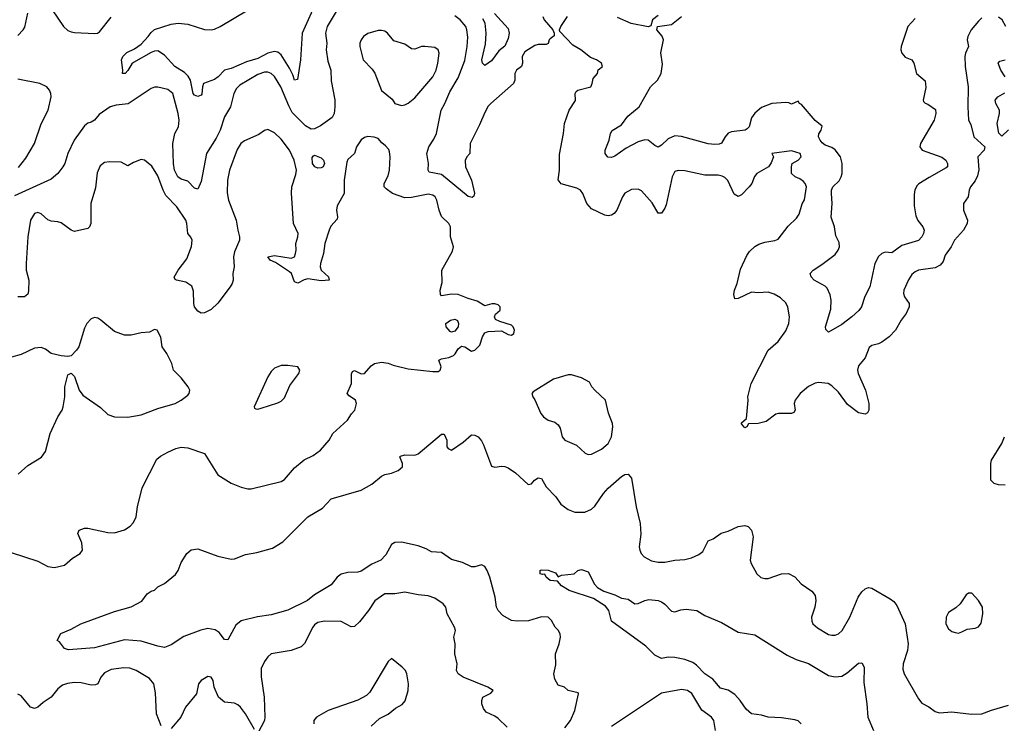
# Model space of a CAD drawing. Header units: inches. Extents: x 1384664 to 1536621, y 460766 to 646467.
# Tile 448 of 488: x 1471242 to 1477145, y 593573 to 597792. Entities that reach past the tile are written whole.
import ezdxf

# ---------------------------------------------------------------- set-up
doc = ezdxf.new("R2010")
doc.units = ezdxf.units.IN
doc.header["$MEASUREMENT"] = 0
doc.layers.add('B4579', color=7, linetype='Continuous')

msp = doc.modelspace()

# ---------------------------------------------------------------- linework, layer by layer
at = {"layer": 'B4579', "color": 5}
for points, elevation in [([(1473144.2, 597850), (1473085, 597750), (1473075.5, 597710), (1473082.8, 597650), (1473079.8, 597610), (1473090, 597542.8), (1473106.9, 597490), (1473110, 597424.7), (1473131.5, 597311.5), (1473131.3, 597270), (1473126.3, 597230), (1473114.7, 597205.3), (1473045.5, 597154.5), (1473010, 597138), (1472990, 597136.2), (1472954.4, 597154.4), (1472875.4, 597235.4), (1472854.5, 597274.4), (1472808.3, 597390), (1472770, 597450.8), (1472750, 597469.8), (1472730, 597476.7), (1472710, 597477.3), (1472670, 597463), (1472561.7, 597398.3), (1472541.6, 597378.4), (1472525, 597350), (1472506.5, 597270), (1472470, 597209.6), (1472443.1, 597130), (1472419.6, 597080.4), (1472362.2, 596990), (1472330, 596821.2), (1472310, 596776), (1472290, 596780.9), (1472250, 596822.7), (1472210, 596836.2), (1472190, 596849.6), (1472169.8, 596890), (1472163.7, 596930), (1472159.8, 597050), (1472171, 597109), (1472194, 597150), (1472198.3, 597190), (1472192.5, 597230), (1472159.3, 597350), (1472130, 597373), (1472070, 597387.4), (1472050, 597387.4), (1472030, 597379.8), (1471892.4, 597287.6), (1471820.3, 597279.7), (1471784, 597270), (1471717.7, 597222.3), (1471690, 597189.7), (1471670, 597176.3), (1471650, 597171.3), (1471630, 597155.4), (1471568.9, 597070), (1471530.2, 596990), (1471511.8, 596930), (1471501.1, 596910), (1471470.1, 596869.9), (1471430, 596836.4), (1471210, 596735.4)], 740), ([(1471230, 597696), (1471262.6, 597730), (1471272.2, 597747.8), (1471289.7, 597830)], 740), ([(1471435.5, 597850), (1471503.9, 597750), (1471530, 597727.5), (1471550, 597718), (1471570, 597715.2), (1471691.4, 597708.6), (1471708.9, 597711.1), (1471720.9, 597719.1), (1471790, 597807)], 740), ([(1473007.6, 597870), (1472934.8, 597710), (1472925.9, 597550), (1472906.4, 597433.6), (1472890, 597429.3), (1472880.3, 597460.3), (1472860.2, 597500.2), (1472810, 597581.2), (1472790, 597596.5), (1472770, 597601.1), (1472730, 597590.6), (1472670, 597559.9), (1472601.9, 597538.1), (1472510, 597499), (1472470, 597488.5), (1472432.2, 597450), (1472410, 597433.9), (1472344.7, 597410), (1472337.2, 597390), (1472334.2, 597345.8), (1472330, 597338.4), (1472310, 597331.2), (1472290, 597338.9), (1472281.5, 597350), (1472264.9, 597430), (1472252.2, 597452.2), (1472230, 597474.6), (1472171, 597511), (1472110, 597579.4), (1472070, 597604.2), (1472050, 597603.1), (1472030, 597594.6), (1471924.8, 597535.2), (1471913.9, 597526.1), (1471890, 597486.6), (1471873.4, 597470), (1471858, 597470), (1471860.9, 597490), (1471851.6, 597550), (1471860.5, 597570), (1471884.1, 597595.9), (1471930, 597617.3), (1471970, 597645.8), (1472012.2, 597690), (1472030, 597715.8), (1472050, 597732.7), (1472150, 597764), (1472191.1, 597771.1), (1472250, 597764.4), (1472350, 597732), (1472390, 597731), (1472410, 597735.2), (1472443.5, 597750), (1472611.2, 597850)], 720), ([(1474379, 597810), (1474386.7, 597790), (1474438.8, 597730), (1474446.8, 597710), (1474445.4, 597694.6), (1474422.5, 597677.5), (1474416, 597670), (1474410.6, 597649.4), (1474398, 597642), (1474350, 597643), (1474330, 597636.3), (1474270, 597598.3), (1474254.2, 597570), (1474255.5, 597530), (1474250.3, 597510), (1474221.3, 597490), (1474210.3, 597470), (1474210.3, 597430), (1474203.1, 597410), (1474066.2, 597290), (1474050, 597272.9), (1474030, 597235.4), (1473998.8, 597161.2), (1473942.6, 597050), (1473941.3, 596990), (1473921.7, 596970), (1473911.8, 596948.2), (1473914.2, 596910), (1473950.2, 596830), (1473968, 596752), (1473965.5, 596734.5), (1473955.3, 596724.7), (1473930, 596731.5), (1473770, 596862.6), (1473697.4, 596877.4), (1473689.8, 596889.8), (1473692.9, 596930), (1473682.4, 596990), (1473694, 597030), (1473724.3, 597075.7), (1473739.9, 597110), (1473769.2, 597250), (1473791.1, 597288.9), (1473820.2, 597359.8), (1473870, 597442.4), (1473910, 597547), (1473924.5, 597630), (1473927.6, 597687.6), (1473923.2, 597730), (1473916.1, 597750), (1473882.5, 597790), (1473850, 597815)], 740), ([(1474089.2, 597829.2), (1474170, 597739), (1474177, 597710), (1474170, 597678.4), (1474150, 597633), (1474114.8, 597605.2), (1474070, 597545.6), (1474030, 597516), (1474016, 597530), (1474013.3, 597550), (1474034.6, 597645.4), (1474039.2, 597710), (1474031.7, 597770), (1474017.9, 597797.8)], 720), ([(1475070, 597817), (1475034.8, 597790), (1475025.4, 597754.6), (1475010.6, 597749.4), (1474908.3, 597768.3), (1474825.6, 597805.6)], 720), ([(1477010, 597802.4), (1476990, 597783.6), (1476946.4, 597730), (1476926.4, 597690), (1476922, 597670), (1476930.4, 597630), (1476911.5, 597590), (1476907.5, 597570), (1476911.2, 597511.2), (1476928.9, 597390), (1476926, 597270), (1476930.8, 597190), (1476943.4, 597163.4), (1476963.1, 597090), (1477028.2, 597030), (1477023.8, 597010), (1476987, 596970), (1476991.7, 596891.7), (1476984.7, 596855.3), (1476970, 596826.3), (1476941.7, 596790), (1476933.4, 596770), (1476928.4, 596730), (1476901.1, 596690), (1476899.6, 596650), (1476924.9, 596590), (1476922.3, 596570), (1476900.3, 596530), (1476846.3, 596470), (1476826.7, 596430), (1476790, 596379.3), (1476777.7, 596342.3), (1476760.8, 596319.2), (1476730, 596303.4), (1476630, 596289.8), (1476610, 596280.8), (1476590, 596263.9), (1476570, 596232.4), (1476542.7, 596170), (1476541, 596150), (1476546.2, 596130), (1476573.8, 596090), (1476574.7, 596070), (1476556.5, 596030), (1476525.6, 595990), (1476493.1, 595930), (1476454, 595890), (1476410, 595858.1), (1476390, 595847.9), (1476350, 595837.8), (1476334.1, 595825.9), (1476310, 595763.7), (1476270, 595716.2), (1476265.2, 595690), (1476269.2, 595670), (1476313.2, 595570), (1476333.4, 595490), (1476332.6, 595450), (1476324.7, 595435.3), (1476310, 595426.6), (1476270, 595433.5), (1476204.4, 595484.4), (1476150, 595558.3), (1476110, 595596.2), (1476088, 595610), (1476030, 595615.4), (1476010, 595612), (1475970, 595592.9), (1475921.3, 595550), (1475890.2, 595509.8), (1475885.5, 595490), (1475891.6, 595450), (1475883.7, 595436.3), (1475870, 595429.8), (1475790.4, 595429.7), (1475774.2, 595425.8), (1475716.7, 595383.3), (1475669.7, 595369.7), (1475611.3, 595368.7), (1475602, 595350), (1475590, 595344), (1475570, 595368), (1475570, 595374), (1475599.3, 595400.7), (1475609.7, 595510), (1475608, 595530), (1475627.8, 595610), (1475730, 595810.4), (1475790, 595862.4), (1475834.5, 595925.5), (1475853.2, 595970), (1475857, 596010), (1475847.3, 596067.3), (1475834.5, 596094.5), (1475803.1, 596123.1), (1475765.6, 596145.6), (1475730, 596157.9), (1475670, 596154.5), (1475630, 596157.7), (1475550, 596119.7), (1475530, 596117.2), (1475523.5, 596143.5), (1475527, 596170), (1475543.9, 596210), (1475564.1, 596295.9), (1475601.4, 596378.6), (1475617.8, 596402.2), (1475648.9, 596431.1), (1475674.1, 596445.9), (1475710, 596457.6), (1475770, 596467.6), (1475790, 596476.5), (1475850, 596553.4), (1475898.3, 596601.7), (1475915.1, 596624.9), (1475932.9, 596687.1), (1475947.6, 596712.4), (1475959.7, 596790), (1475951.1, 596810), (1475940.7, 596820.7), (1475918.1, 596838.1), (1475892, 596850), (1475869, 596870), (1475868.7, 596910), (1475874, 596930), (1475910, 596948.4), (1475927.6, 596970), (1475920.5, 596990), (1475870, 597005), (1475750.8, 596990), (1475761, 596970), (1475746.4, 596933.6), (1475731.3, 596910), (1475660.4, 596870), (1475647.9, 596852.1), (1475631.3, 596810), (1475616.1, 596790), (1475570, 596741.6), (1475550, 596731.8), (1475526.3, 596746.3), (1475488, 596828), (1475470, 596846.3), (1475454.1, 596854.1), (1475430, 596859.1), (1475350, 596859.8), (1475230, 596884.7), (1475190, 596887.8), (1475170, 596880.7), (1475153.1, 596850), (1475118, 596682), (1475110, 596660.9), (1475090, 596632.3), (1475070, 596632.3), (1475034.5, 596694.5), (1474970, 596766), (1474950, 596776.3), (1474910, 596773.3), (1474870, 596751.5), (1474854.9, 596730), (1474821.1, 596650), (1474806.4, 596630), (1474790, 596619.1), (1474770, 596616), (1474750, 596619.8), (1474670, 596657.6), (1474641.4, 596690), (1474618, 596750), (1474603.6, 596770), (1474582.4, 596782.4), (1474488.1, 596808.1), (1474471.1, 596831.1), (1474477.2, 596890), (1474477.2, 596982.7), (1474501.3, 597110), (1474507.6, 597170), (1474537, 597250), (1474573.4, 597306.6), (1474572.3, 597350), (1474578, 597362), (1474588.7, 597370), (1474665.2, 597390), (1474674.5, 597410), (1474680.1, 597439.9), (1474705.2, 597470), (1474709.4, 597490.6), (1474735.3, 597510), (1474729.2, 597530), (1474699.3, 597550), (1474664.9, 597564.9), (1474606, 597610), (1474558, 597638), (1474480.7, 597720.7), (1474478, 597730), (1474486.6, 597750), (1474527, 597810)], 740), ([(1476610, 597799.6), (1476567.2, 597750), (1476526, 597630), (1476524.7, 597610), (1476530.2, 597590), (1476550, 597566.4), (1476590.1, 597550.1), (1476603.5, 597530), (1476619.1, 597470), (1476670, 597424.9), (1476675.2, 597384.8), (1476659.3, 597310), (1476661.3, 597301.3), (1476670, 597290.8), (1476685.5, 597285.5), (1476733.1, 597253.1), (1476734.7, 597230), (1476724.1, 597190), (1476643.2, 597050), (1476638.8, 597030), (1476652.4, 597010), (1476770, 596966.9), (1476793.8, 596950), (1476805.3, 596930), (1476804.2, 596910), (1476796.3, 596903.7), (1476693.8, 596846.2), (1476633.3, 596806.7), (1476622.7, 596797.3), (1476608.6, 596771.4), (1476604.1, 596744.1), (1476604.9, 596675.1), (1476615.3, 596615.3), (1476627.2, 596587.2), (1476657, 596550), (1476663.7, 596530), (1476659.6, 596510), (1476650, 596489.6), (1476630, 596466.9), (1476530, 596436.8), (1476470, 596393), (1476430, 596398), (1476410, 596389.6), (1476390, 596371.1), (1476369.5, 596330.5), (1476338, 596190), (1476308.1, 596131.9), (1476288.8, 596070), (1476271.9, 596048.1), (1476230.4, 596010), (1476170, 595964.2), (1476090, 595917.2), (1476074.5, 595934.5), (1476073.3, 595950), (1476104.1, 596055.9), (1476107.6, 596110), (1476101.4, 596141.4), (1476082.5, 596182.5), (1476070, 596194.6), (1476005.6, 596230), (1475986, 596250), (1475981.2, 596270), (1475998, 596290), (1476050, 596323.2), (1476130, 596384.1), (1476149.8, 596410), (1476156, 596430), (1476155.5, 596455.6), (1476135, 596495), (1476126, 596550), (1476107.7, 596607.7), (1476112.2, 596690), (1476107.9, 596750), (1476108.9, 596770), (1476117.2, 596790), (1476155, 596825), (1476167.8, 596850), (1476172, 596870), (1476172.1, 596930), (1476163.5, 596970), (1476130.6, 597010.6), (1476110, 597024.4), (1476070, 597039.1), (1476052.4, 597052.4), (1476040.9, 597070), (1476030.9, 597090), (1476033, 597107), (1476047.4, 597130), (1476052.6, 597152.6), (1476010, 597186.3), (1475930, 597282.5), (1475916.3, 597290), (1475910, 597302.7), (1475870, 597286), (1475853.6, 597293.6), (1475834.8, 597294.8), (1475750.5, 597289.5), (1475690, 597264.5), (1475649.1, 597230.9), (1475630, 597202.7), (1475614.6, 597150), (1475603.7, 597136.3), (1475590.8, 597129.2), (1475510, 597118.4), (1475489.3, 597110.7), (1475470.4, 597090), (1475449, 597051), (1475435, 597044.9), (1475410, 597043), (1475370, 597047.9), (1475210, 597092.2), (1475170, 597095.9), (1475130, 597077.7), (1475090, 597038.5), (1475070, 597028.2), (1475050, 597036.9), (1475010, 597068.7), (1474990, 597070.6), (1474950, 597058.4), (1474878, 597022), (1474810, 596973.5), (1474790, 596965.4), (1474768.2, 596968.2), (1474751.6, 596990), (1474752.8, 597010), (1474776, 597070), (1474784, 597110), (1474793, 597127), (1474850, 597161.8), (1474887.1, 597212.9), (1474956.3, 597270), (1475024.5, 597390), (1475066.6, 597430), (1475088.2, 597470), (1475094.9, 597525.1), (1475086.5, 597593.5), (1475101.3, 597670), (1475093.4, 597693.4), (1475062, 597730), (1475066, 597750), (1475150, 597762), (1475209.3, 597810)], 720), ([(1477153.2, 597750), (1477132, 597790), (1477110, 597807.3)], 740), ([(1477149.6, 597450), (1477124, 597490), (1477108.4, 597531.6), (1477117.6, 597542.4), (1477150, 597550.3)], 740), ([(1471234.3, 596905.7), (1471277.9, 596962.1), (1471329.9, 597050), (1471370, 597167.4), (1471413.2, 597250), (1471429.8, 597330), (1471428.7, 597350), (1471420.4, 597370), (1471404, 597390), (1471362.7, 597410), (1471230, 597434.4)], 740), ([(1477170, 597131.8), (1477130, 597092.7), (1477111.7, 597111.7), (1477101.3, 597170), (1477115.6, 597230), (1477116, 597250), (1477093.6, 597290), (1477089.5, 597310), (1477106, 597330), (1477147.2, 597352.8)], 740), ([(1471190, 594597.8), (1471350, 594544.2), (1471410, 594512.4), (1471450, 594506.4), (1471510, 594520.7), (1471558, 594562), (1471605.2, 594590), (1471617.6, 594610), (1471614.2, 594654.1), (1471589.6, 594710), (1471599, 594730), (1471630, 594742.4), (1471650, 594743.7), (1471770, 594716), (1471810, 594714.9), (1471870, 594732.2), (1471904.9, 594755.1), (1471923.3, 594776.7), (1471939.6, 594810), (1471948.2, 594870), (1471975.4, 594984.6), (1472064.2, 595155.8), (1472085, 595175), (1472130, 595199.3), (1472178.8, 595221.2), (1472210, 595228.9), (1472250, 595224.6), (1472350.5, 595190), (1472430, 595063), (1472510, 595013), (1472570, 594987.7), (1472610, 594978), (1472630, 594978), (1472810, 595022.4), (1472830, 595034.9), (1472890, 595103.8), (1472947.7, 595152.3), (1473001.3, 595178.7), (1473044.7, 595210), (1473096.9, 595270), (1473118.7, 595310), (1473207.6, 595390), (1473231.1, 595428.9), (1473251.5, 595450), (1473261.3, 595490), (1473255.6, 595510), (1473216.6, 595536.6), (1473205.1, 595550), (1473230.8, 595610), (1473232, 595668), (1473238, 595682), (1473250, 595687.3), (1473290, 595667.7), (1473310, 595670.8), (1473350, 595715.5), (1473369.3, 595730), (1473410, 595738.3), (1473450, 595732.7), (1473480.3, 595720.3), (1473570, 595697.4), (1473718.2, 595681.8), (1473750, 595682.6), (1473762, 595690), (1473769.6, 595710), (1473755.3, 595750), (1473770, 595758.8), (1473814.5, 595765.5), (1473842, 595778), (1473852.7, 595787.3), (1473870, 595818), (1473890, 595834.8), (1473910, 595830.8), (1473950, 595804.9), (1473970, 595810.7), (1474000.7, 595839.3), (1474016, 595890), (1474030, 595914.8), (1474050, 595922), (1474130, 595926), (1474170, 595903.8), (1474190, 595900.4), (1474203.7, 595910), (1474207.8, 595930), (1474200.5, 595950), (1474190, 595959.7), (1474121.2, 595981.2), (1474094.6, 595994.6), (1474088, 596010), (1474094.6, 596025.4), (1474122, 596050), (1474122, 596070), (1474110, 596082), (1474090, 596088.7), (1474071.6, 596088.4), (1474030, 596075.3), (1473984.5, 596104.5), (1473930, 596119.3), (1473870, 596143.7), (1473830, 596146.6), (1473770, 596135.3), (1473763.7, 596143.7), (1473762, 596170), (1473775.1, 596215.1), (1473773.2, 596290), (1473835.8, 596404.2), (1473842.9, 596430), (1473824.2, 596490), (1473825.6, 596550), (1473814.5, 596570), (1473771.1, 596611.1), (1473756.4, 596650), (1473742.2, 596710), (1473732.4, 596730), (1473719.3, 596739.3), (1473690, 596744.8), (1473590, 596724.8), (1473550, 596723.2), (1473476.4, 596750), (1473438, 596778), (1473427.8, 596790), (1473427.6, 596810), (1473450, 596854.8), (1473459.7, 596890), (1473463.5, 596970), (1473458.9, 596998.9), (1473454.3, 597014.3), (1473435.9, 597035.9), (1473412.5, 597052.5), (1473390, 597079), (1473366.8, 597086.8), (1473330, 597091.6), (1473310, 597085.1), (1473290, 597071.8), (1473260.4, 597030), (1473248.2, 596990), (1473210, 596953.6), (1473203.6, 596936.4), (1473187.5, 596830), (1473187.9, 596750), (1473144.5, 596675.6), (1473141.8, 596650), (1473147.9, 596610), (1473144.2, 596595.8), (1473107.2, 596552.8), (1473096.9, 596530), (1473072.2, 596450), (1473062.8, 596390), (1473044.9, 596330), (1473042.6, 596310), (1473049.1, 596289.1), (1473093.4, 596250), (1473098, 596230), (1473050, 596225.7), (1472970, 596238.5), (1472947.3, 596232.7), (1472910, 596211.8), (1472890, 596219.3), (1472871.1, 596270), (1472860.3, 596280.3), (1472775.4, 596335.4), (1472744, 596350), (1472728.7, 596370), (1472770, 596377.1), (1472870, 596362.4), (1472889.5, 596370.5), (1472896.3, 596390), (1472899.6, 596410), (1472897, 596450), (1472909.6, 596490), (1472910.8, 596510), (1472883.1, 596570), (1472870.9, 596750.9), (1472874.2, 596790), (1472897.3, 596862.7), (1472901, 596890), (1472887.2, 596950), (1472858.7, 597010), (1472810, 597074.8), (1472770, 597112.3), (1472730, 597133.3), (1472710, 597128), (1472676.5, 597103.5), (1472590, 597065.8), (1472566.7, 597050), (1472546.3, 597013.7), (1472500.2, 596890), (1472487, 596830), (1472486.4, 596753.6), (1472493.5, 596710), (1472540.6, 596590), (1472549.3, 596529.3), (1472560.5, 596490), (1472560.5, 596470), (1472530, 596399.3), (1472523.1, 596370), (1472528, 596310), (1472520.4, 596270), (1472521.3, 596230), (1472516.4, 596210), (1472503.6, 596190), (1472430, 596091.3), (1472390, 596053), (1472350, 596033), (1472330, 596032.6), (1472310, 596043.1), (1472290, 596069.6), (1472284.9, 596090), (1472284.5, 596164.5), (1472273.5, 596193.5), (1472237.3, 596217.3), (1472182, 596230), (1472174.2, 596234.2), (1472167.8, 596247.8), (1472191.1, 596290), (1472242.9, 596357.1), (1472272.3, 596432.3), (1472275.4, 596470), (1472268.3, 596488.3), (1472250.6, 596510.6), (1472244.6, 596570), (1472237.8, 596590), (1472184.9, 596670), (1472117.9, 596737.9), (1472101.2, 596770), (1472070, 596855.1), (1472033.6, 596913.6), (1471990, 596949.6), (1471970, 596953), (1471925, 596935), (1471890, 596915.1), (1471850, 596937), (1471779.7, 596939.7), (1471750, 596936.3), (1471724.5, 596915.6), (1471706, 596874), (1471696.6, 596783.4), (1471669.1, 596690), (1471668.9, 596570), (1471660.4, 596550), (1471650, 596539.6), (1471570, 596521.3), (1471550, 596529.7), (1471490, 596573.3), (1471470, 596579.7), (1471430, 596582.9), (1471411, 596591), (1471370, 596628.2), (1471350, 596635.8), (1471330, 596629.6), (1471307.5, 596590), (1471291.4, 596490), (1471280.3, 596330), (1471281.1, 596290), (1471296, 596230), (1471294.9, 596165.1), (1471290, 596145.2), (1471271, 596130), (1471230, 596129.6)], 760), ([(1471233.2, 595066.8), (1471290, 595118.7), (1471372, 595168), (1471396.6, 595203.4), (1471423.5, 595310), (1471469.7, 595410), (1471495.8, 595450), (1471502, 595470), (1471511.5, 595530), (1471512.3, 595590), (1471530, 595662), (1471550, 595671.3), (1471570, 595652), (1471598, 595570), (1471619.6, 595539.6), (1471727.1, 595467), (1471770, 595425.2), (1471810, 595410.2), (1471890, 595408.2), (1471970, 595422.3), (1472070, 595461.3), (1472173.2, 595490), (1472209.2, 595510), (1472250, 595541), (1472257.2, 595550), (1472260.9, 595570), (1472252.3, 595590), (1472210, 595644), (1472164, 595690), (1472154, 595730), (1472124, 595790), (1472095.3, 595830), (1472087.3, 595887.3), (1472066, 595930), (1472050, 595933.2), (1472021, 595919), (1471970, 595914.5), (1471910, 595899.5), (1471870, 595899.5), (1471810, 595922.7), (1471728.7, 595990), (1471710, 596001.2), (1471690, 596005.2), (1471670, 595997.2), (1471644, 595970), (1471630, 595942), (1471595.5, 595830), (1471583, 595810), (1471550, 595777), (1471530, 595771.6), (1471490, 595775.6), (1471430, 595789.6), (1471395.7, 595815.7), (1471370, 595826), (1471330, 595821.4), (1471250, 595784.2), (1471191.9, 595768.1)], 780), ([(1474510, 593545.2), (1474544.1, 593590), (1474570.6, 593650), (1474592.7, 593750), (1474590, 593755.3), (1474530, 593769), (1474508.9, 593788.9), (1474470, 593802), (1474450, 593838), (1474444.5, 593870), (1474456.6, 593923.4), (1474453.3, 593990), (1474476.8, 594050), (1474484, 594090), (1474481.3, 594110), (1474470.9, 594130.9), (1474452, 594150), (1474429.5, 594189.5), (1474409.3, 594209.3), (1474370, 594211.8), (1474292.6, 594187.4), (1474224.6, 594184.6), (1474190, 594189.7), (1474138.7, 594218.7), (1474110, 594249.6), (1474101.3, 594270), (1474092.8, 594330), (1474059.5, 594450), (1474044.5, 594490), (1474030, 594513.6), (1474010, 594523.1), (1473970, 594511.5), (1473950, 594511.6), (1473896.6, 594536.6), (1473830, 594555.1), (1473770, 594597), (1473710, 594601.2), (1473678.7, 594618.7), (1473630, 594636.3), (1473530, 594658.7), (1473490, 594656.9), (1473470, 594644.7), (1473437.5, 594582.5), (1473407.3, 594550), (1473352.3, 594527.7), (1473290, 594485.3), (1473270, 594478.9), (1473210, 594477.5), (1473170, 594467.2), (1473145.3, 594450), (1473110, 594402.9), (1473010, 594343.5), (1472967.2, 594310), (1472850, 594252), (1472750, 594223.7), (1472668.2, 594211.8), (1472570, 594187.6), (1472538.2, 594161.8), (1472490, 594072.3), (1472470, 594076.2), (1472437.1, 594117.1), (1472413.9, 594133.9), (1472370, 594141.5), (1472328, 594132), (1472226.3, 594093.7), (1472150, 594043.6), (1472110, 594027.8), (1472070, 594034.7), (1471970, 594064.8), (1471870, 594074), (1471690, 594026), (1471533.6, 594013.6), (1471510, 594022), (1471480.4, 594060.4), (1471466, 594070), (1471489.4, 594110.6), (1471550, 594137.3), (1471608.7, 594170), (1471810, 594243.1), (1471910, 594270.4), (1471974.2, 594305.8), (1472006, 594350), (1472030, 594364.9), (1472049.5, 594370.5), (1472070, 594390.6), (1472109.6, 594410.4), (1472175.9, 594464.1), (1472192.7, 594490), (1472210, 594536), (1472242.9, 594590), (1472270, 594612.2), (1472310, 594618.4), (1472430, 594575.8), (1472510, 594557.6), (1472530, 594559.5), (1472594.7, 594585.3), (1472663.6, 594596.4), (1472757.2, 594622.8), (1472818.6, 594661.4), (1472969.8, 594810), (1473056.7, 594863.3), (1473110, 594918), (1473289.5, 594970), (1473353.5, 595006.5), (1473410, 595054.9), (1473430, 595065.5), (1473470, 595073.4), (1473510, 595088.5), (1473536.9, 595110), (1473537.6, 595130), (1473521.2, 595170), (1473525.8, 595174.2), (1473550, 595182.4), (1473610, 595181.5), (1473630, 595187.7), (1473770, 595305.5), (1473786.4, 595306.4), (1473802, 595270), (1473802.8, 595230), (1473810, 595221), (1473830, 595211.3), (1473901.4, 595258.5), (1473950, 595302), (1473970, 595300.5), (1473990, 595290.7), (1474010, 595267.3), (1474023, 595243), (1474070, 595114.8), (1474090, 595108.2), (1474130, 595114), (1474150, 595112.2), (1474170, 595104.2), (1474215, 595075), (1474290, 595003.8), (1474310, 595008.2), (1474328, 595030), (1474350, 595045.3), (1474370, 595040.5), (1474397.6, 594990), (1474455.2, 594930), (1474486.6, 594886.6), (1474530, 594854.4), (1474570, 594839.6), (1474630, 594839.5), (1474670, 594856.4), (1474690, 594874.9), (1474741.7, 594950), (1474770, 594982.6), (1474850, 595052.4), (1474870, 595064.9), (1474890, 595066.8), (1474910, 595042), (1474937.8, 594870), (1474962, 594770), (1474966, 594706), (1474956.5, 594630), (1474959.5, 594610), (1474967.2, 594590), (1474986.4, 594570), (1475030, 594546.7), (1475070, 594539.1), (1475110, 594538.5), (1475170, 594551.6), (1475230, 594554.9), (1475270, 594564.6), (1475314.3, 594585.7), (1475336.6, 594603.4), (1475370, 594666.8), (1475400.2, 594679.8), (1475447.7, 594712.3), (1475490, 594724.4), (1475550, 594753), (1475590, 594758), (1475610, 594753), (1475630.2, 594730.2), (1475638.3, 594690), (1475621.1, 594550), (1475627.2, 594530), (1475661.3, 594470), (1475686.2, 594446.2), (1475710, 594440.3), (1475730, 594441.5), (1475810, 594468.9), (1475852, 594472), (1475890, 594450.7), (1475927.3, 594410), (1475990, 594366), (1476010, 594338.8), (1476015.6, 594310), (1476009, 594270), (1475988.9, 594210), (1475990, 594186), (1475997.1, 594170), (1476025.1, 594145.1), (1476090, 594105.7), (1476110, 594100.3), (1476130, 594101.1), (1476150, 594110.2), (1476172.7, 594130), (1476218.4, 594210), (1476268, 594330), (1476290, 594360.3), (1476310, 594378.7), (1476330, 594386.7), (1476350, 594382.4), (1476459.9, 594319.9), (1476482.4, 594302.4), (1476500, 594280), (1476550.2, 594170), (1476569.2, 594050), (1476563.9, 594010), (1476537.8, 593930), (1476537.2, 593897.2), (1476543.7, 593870), (1476630, 593718.8), (1476650, 593694), (1476692.5, 593672.5), (1476730, 593642.8), (1476755.9, 593635.9), (1476830, 593642), (1476948.5, 593628.5), (1477010, 593628.8), (1477067.7, 593652.3), (1477170, 593680.8)], 740), ([(1477150, 594999.8), (1477110, 595003.5), (1477083.7, 595010), (1477065.1, 595030), (1477063.6, 595130), (1477068.3, 595150), (1477130.7, 595250), (1477146.6, 595290)], 740), ([(1475927.9, 593570), (1475910, 593587.9), (1475890, 593594), (1475810, 593605.6), (1475730, 593609.3), (1475690, 593621.5), (1475629.8, 593629.8), (1475597.7, 593657.7), (1475561.5, 593710), (1475530, 593744.9), (1475490, 593771.6), (1475444.4, 593784.4), (1475397.3, 593837.3), (1475349.8, 593870), (1475300.5, 593920.5), (1475277.7, 593937.7), (1475230, 593955), (1475170, 593967.4), (1475130, 593968.5), (1475090, 593962), (1475050, 593980.7), (1474996.2, 594036.2), (1474790, 594185.1), (1474774.3, 594250), (1474754.8, 594274.8), (1474681.4, 594321.4), (1474535.3, 594370), (1474490, 594398), (1474465.2, 594425.2), (1474422, 594430), (1474399, 594450), (1474390, 594468), (1474375.3, 594464.7), (1474362, 594470), (1474362, 594490), (1474367.5, 594492.5), (1474410, 594490.6), (1474454.4, 594474.4), (1474470, 594452), (1474490, 594462), (1474566, 594470), (1474588, 594490), (1474610, 594496), (1474650, 594481), (1474687.8, 594407.7), (1474706.9, 594386.9), (1474744.3, 594364.3), (1474810, 594342.7), (1474850, 594322.3), (1474890, 594316.4), (1474930, 594289.1), (1474950, 594291.3), (1474990, 594308.9), (1475014.3, 594314.3), (1475070, 594308.2), (1475090, 594300.3), (1475110, 594286.4), (1475150, 594245.3), (1475170, 594241.7), (1475206.5, 594253.5), (1475236.9, 594256.9), (1475301, 594250), (1475350, 594219.3), (1475450, 594178), (1475550, 594119.6), (1475650, 594102.4), (1475842.1, 593982.1), (1475896.3, 593956.3), (1475970, 593931.7), (1476090, 593859.8), (1476130, 593851), (1476170, 593855.6), (1476203.8, 593876.2), (1476270, 593933.4), (1476290, 593934.9), (1476304.2, 593910), (1476302.6, 593817.3), (1476321.5, 593690), (1476326.3, 593610), (1476360.3, 593530)], 720), ([(1474165.2, 593550), (1474110, 593601.2), (1474090, 593616), (1474039.3, 593639.3), (1474022, 593662), (1474011.8, 593690), (1474011.6, 593710), (1474018, 593730), (1474066, 593754), (1474079.5, 593770), (1474047.6, 593790), (1473900.4, 593850), (1473871.2, 593870), (1473859.7, 593890), (1473865.1, 593930), (1473849.7, 593990), (1473851.8, 594050), (1473845.2, 594090), (1473854.5, 594130), (1473849.5, 594150), (1473804.5, 594230), (1473796.2, 594270), (1473780.7, 594290), (1473730, 594323), (1473690, 594338), (1473630, 594343.5), (1473550, 594359.8), (1473490, 594348.2), (1473430, 594349.6), (1473370, 594307.6), (1473332.6, 594250), (1473279.3, 594180.7), (1473250, 594154), (1473230, 594151.1), (1473170, 594183.1), (1473070, 594184.5), (1473030, 594176.5), (1473010, 594164), (1472999.1, 594150), (1472950, 594051.1), (1472930, 594032.3), (1472870.1, 594009.9), (1472750, 593989.6), (1472730, 593971.6), (1472710, 593943.6), (1472690, 593902), (1472689.3, 593850.7), (1472706.8, 593730), (1472712, 593610), (1472710, 593589.5), (1472670, 593514)], 760), ([(1473350, 593554.9), (1473398, 593602), (1473450, 593628.2), (1473495.6, 593664.4), (1473534.2, 593685.9), (1473552.9, 593707.1), (1473571.2, 593770), (1473572.6, 593810), (1473563, 593870), (1473554.7, 593890), (1473535.1, 593910), (1473470, 593961.2), (1473450, 593942.7), (1473340.7, 593759.3), (1473320.7, 593739.3), (1473268.2, 593711.8), (1473092, 593650), (1473022, 593610), (1473004.7, 593590), (1473006, 593570)], 780), ([(1472090, 593557), (1472062.3, 593630), (1472055.2, 593755.2), (1472046.3, 593810), (1472020.6, 593840.6), (1471940.9, 593890), (1471902.6, 593902.6), (1471866.1, 593906.1), (1471790, 593895.5), (1471750, 593875.3), (1471728.9, 593850), (1471710.4, 593810), (1471696.9, 593803.1), (1471670, 593801.6), (1471610, 593814.7), (1471570, 593817.6), (1471528.3, 593811.7), (1471499, 593801), (1471470, 593779.7), (1471430, 593729.7), (1471382, 593698), (1471350, 593669.7), (1471330, 593662), (1471306.6, 593670), (1471250, 593738.3), (1471230, 593747.6)], 760), ([(1472650, 593536), (1472595.3, 593630), (1472566.6, 593670), (1472550, 593684.4), (1472530, 593693.3), (1472470, 593700.5), (1472434, 593730), (1472407, 593790), (1472402.7, 593830), (1472390, 593849), (1472370, 593853.2), (1472330, 593829), (1472314.8, 593810), (1472301.3, 593750), (1472234.9, 593670), (1472208.7, 593610), (1472150, 593541.6)], 760), ([(1475412.5, 593530), (1475403.5, 593590), (1475389.7, 593610), (1475332.2, 593652.2), (1475271.8, 593751.8), (1475245.2, 593770), (1475210, 593776), (1475090, 593752.6), (1474790, 593552.7)], 740)]:
    msp.add_lwpolyline(points, dxfattribs=dict(at, elevation=elevation))
for points, elevation in [([(1473410, 597727.3), (1473390, 597727.3), (1473330, 597709.4), (1473303.8, 597690), (1473288.2, 597670), (1473280.5, 597650), (1473280.4, 597630), (1473301.3, 597550), (1473354.6, 597494.6), (1473370.8, 597470.8), (1473410, 597367.3), (1473475.3, 597315.3), (1473491.3, 597290), (1473530, 597276.3), (1473550, 597280.5), (1473570, 597290.6), (1473610, 597322.4), (1473718, 597450), (1473738.2, 597490), (1473749.7, 597530), (1473756.9, 597590), (1473751.3, 597610), (1473730, 597624.2), (1473670, 597630.8), (1473650, 597630.7), (1473610, 597614.8), (1473590, 597617.7), (1473550, 597644.8), (1473484, 597664), (1473446, 597710), (1473430, 597722)], 760), ([(1473030, 596901.5), (1473011.5, 596910), (1472997.8, 596930), (1472995.6, 596964.4), (1473003.9, 596976.1), (1473010, 596979.1), (1473050, 596964.2), (1473063.1, 596950), (1473069, 596930), (1473060.3, 596910), (1473050, 596902.5)], 740), ([(1473830, 595917.2), (1473822, 595922), (1473799.3, 595950), (1473797.2, 595970), (1473824, 595990), (1473850, 595996.3), (1473867.5, 595987.5), (1473872.7, 595970), (1473870.4, 595949.6), (1473850, 595924)], 760), ([(1472850, 595717.6), (1472810, 595717.6), (1472770, 595702), (1472750, 595682), (1472730, 595649.3), (1472647.3, 595470), (1472650, 595462), (1472658, 595458), (1472670, 595456), (1472690, 595462.8), (1472790, 595493.4), (1472810, 595504), (1472830, 595524), (1472862.2, 595597.8), (1472915.1, 595670), (1472921.2, 595690), (1472909.3, 595709.3)], 780), ([(1474550, 595662.7), (1474530, 595662.7), (1474443, 595637), (1474319.8, 595560.2), (1474311.3, 595550), (1474318, 595530), (1474330, 595512), (1474365.5, 595430), (1474382, 595410), (1474410, 595390.4), (1474450, 595378), (1474470, 595361.7), (1474482.2, 595342.2), (1474494.3, 595290), (1474509.3, 595270), (1474580, 595240), (1474631.7, 595191.7), (1474650, 595185.3), (1474670, 595187.4), (1474730, 595216.9), (1474769.7, 595250), (1474789.7, 595290), (1474798, 595350), (1474796.3, 595370), (1474772.5, 595432.5), (1474753, 595510), (1474689.4, 595570), (1474672.7, 595590), (1474658.4, 595618.4), (1474610, 595643.7)], 760), ([(1476930, 594352.7), (1476916.8, 594343.2), (1476881, 594290), (1476855.2, 594264.8), (1476810, 594237.2), (1476796.3, 594210), (1476793.4, 594170), (1476810, 594138.8), (1476830, 594124), (1476850, 594117.3), (1476870, 594114), (1476890, 594120.7), (1476922.9, 594137.1), (1476970, 594142.8), (1476989.4, 594150.6), (1477006.3, 594173.7), (1477016.2, 594230), (1477013.6, 594270), (1476990, 594309.2), (1476950, 594352.3)], 760)]:
    msp.add_lwpolyline(points, close=True, dxfattribs=dict(at, elevation=elevation))

doc.saveas('drawing.dxf')
